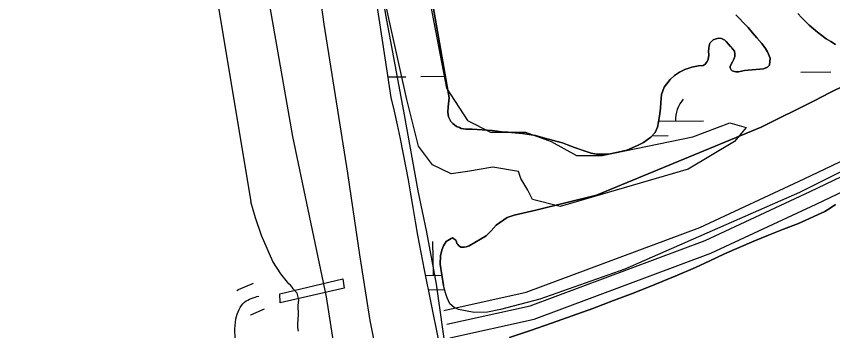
# Model space of a CAD drawing. Extents: x 3684037 to 3722149, y 433263 to 459021.
# Drawn here: x 3708344 to 3709216, y 452778 to 453114 of the extents above; entities that cross this region are included whole.
import ezdxf

# ---------------------------------------------------------------- set-up
doc = ezdxf.new("R2010")
doc.units = 0
for name, color, linetype in [('V-BRDG-OTLN', 7, 'Continuous'), ('V-GRID-MAJR', 7, 'Continuous'), ('V-LEVE-TOET', 7, 'Continuous'), ('V-ROAD-CNTR', 7, 'Continuous'), ('V-SITE-VEGE', 7, 'Continuous'), ('V-TOPO-SHOR', 7, 'Continuous'), ('V-WETL-SWMP', 7, 'Continuous')]:
    doc.layers.add(name, color=color, linetype=linetype)

msp = doc.modelspace()

# ---------------------------------------------------------------- linework, layer by layer
at = {"layer": 'V-BRDG-OTLN'}
msp.add_lwpolyline([(3708625.75, 452817.47), (3708692.97, 452833.42), (3708694.66, 452823.75), (3708626.23, 452808.04)], close=True, dxfattribs=at)
at = {"layer": 'V-GRID-MAJR'}
msp.add_spline([(3709426.74, 438923.75), (3709355.37, 444981.09), (3709283.97, 451041.51), (3709212.57, 457101.93), (3709212.53, 457105.01)], degree=3, dxfattribs=at)
at = {"layer": 'V-LEVE-TOET'}
for points in [[(3708929.79, 451795.99), (3708921.83, 451911.27), (3708917.48, 452041.27), (3708910.64, 452126.99), (3708900.14, 452235.9), (3708880.39, 452353.29), (3708853.98, 452490.44), (3708826.66, 452633.02), (3708807.15, 452729.24), (3708793.07, 452827.85), (3708782.92, 452883.6), (3708773.6, 452927.52), (3708758.83, 453008.91), (3708739.42, 453113.99), (3708718.26, 453236.8), (3708686.79, 453403.06), (3708670.76, 453461.83), (3708650.17, 453509.82), (3708625.21, 453562.79), (3708594.25, 453607.46), (3708555.51, 453660.1)], [(3708529.22, 453602.34), (3708555.31, 453561.66), (3708580.42, 453521.98), (3708596.28, 453489.8), (3708612.43, 453441.36), (3708629.34, 453374.22), (3708649.33, 453276.52), (3708672.87, 453105.93), (3708698.03, 452946.64), (3708710.76, 452859.36), (3708721.73, 452788.84), (3708736.6, 452716.31), (3708761.55, 452621.99), (3708793.58, 452461.64), (3708811.55, 452359.04), (3708822.58, 452293.93), (3708848.66, 452130.2), (3708856.66, 452058.73), (3708861.88, 451960.72), (3708859.04, 451847.54), (3708857.97, 451758.47)]]:
    msp.add_lwpolyline(points, dxfattribs=at)
at = {"layer": 'V-ROAD-CNTR'}
for points in [[(3708800.79, 452799.73), (3708888.99, 452819.16), (3709074.3, 452888.55), (3709185.66, 452940.55), (3709270.25, 452980.89), (3709378.38, 453024.24), (3709453.77, 453059.58), (3709888.83, 453371.2), (3709964.69, 453428.27), (3710105.65, 453526.91), (3710259.07, 453627.76), (3710421.9, 453744.63), (3710616.95, 453895.96), (3710807.5, 454031.12), (3710985.25, 454151.03), (3711141.09, 454274.41), (3711475.83, 454504.64), (3711883.79, 454795.43), (3712574.54, 455285.55), (3713131, 455695.88), (3713191.1, 455684.33)], [(3708804.01, 452785.08), (3708893.26, 452804.74), (3709080.12, 452874.71), (3709192.06, 452926.98), (3709276.27, 452967.14), (3709384.36, 453010.48), (3709461.38, 453046.58), (3709897.71, 453359.11), (3709973.51, 453416.13), (3710114.07, 453514.49), (3710267.57, 453615.4), (3710430.87, 453732.6), (3710625.89, 453883.91), (3710816.04, 454018.79), (3710994.12, 454138.92), (3711150.01, 454262.34), (3711484.44, 454492.36), (3711892.48, 454783.21), (3712583.34, 455273.4), (3713134.62, 455679.91), (3713188.27, 455669.6)], [(3708807.24, 452770.43), (3708897.52, 452790.32), (3709085.93, 452860.87), (3709198.47, 452913.42), (3709282.3, 452953.4), (3709390.34, 452996.71), (3709469, 453033.58), (3709906.58, 453347.02), (3709982.32, 453403.98), (3710122.49, 453502.08), (3710276.07, 453603.03), (3710439.85, 453720.58), (3710634.83, 453871.87), (3710824.57, 454006.45), (3711002.98, 454126.8), (3711158.92, 454250.26), (3711493.04, 454480.07), (3711901.17, 454770.98), (3712592.13, 455261.25), (3713138.23, 455663.94), (3713185.44, 455654.87)], [(3708579.86, 452821.23), (3708581.5, 452822.15), (3708581.5, 452822.15), (3708597.66, 452828.97)], [(3708594.61, 452795.1), (3708594.76, 452795.19), (3708594.76, 452795.19), (3708609.32, 452801.34)]]:
    msp.add_lwpolyline(points, dxfattribs=at)
msp.add_spline([(3707550.33, 452352.99), (3707646.15, 452332.76), (3707756.57, 452335.76), (3707899.13, 452392.01), (3708033, 452467.29), (3708148.41, 452517.99), (3708220.96, 452573.01), (3708328.91, 452626.96), (3708469.71, 452675.16), (3708566.17, 452710.66), (3708578.38, 452734.78), (3708578.93, 452790.73), (3708588.13, 452808.67), (3708603.49, 452815.15)], degree=3, dxfattribs=at)
at = {"layer": 'V-SITE-VEGE'}
msp.add_lwpolyline([(3708721.79, 453464.68), (3708803.69, 453037.57), (3708826.03, 453002.81), (3708850.85, 452990.39), (3708888.08, 452990.39), (3708915.38, 452980.46), (3708942.68, 452965.56), (3708969.98, 452965.56), (3709066.77, 452985.42), (3709106.47, 453000.32), (3709123.85, 452995.36), (3709111.44, 452980.46), (3709061.81, 452950.66), (3708925.3, 452910.93), (3708895.52, 452918.38), (3708890.56, 452928.31), (3708883.11, 452940.73), (3708880.63, 452948.18), (3708853.33, 452953.14), (3708826.03, 452948.18), (3708808.66, 452945.69), (3708788.8, 452955.63), (3708773.91, 452975.49), (3708761.5, 453025.16), (3708721.79, 453203.94)], dxfattribs=at)
at = {"layer": 'V-TOPO-SHOR'}
msp.add_line((3708517.08, 453381.22), (3708594.94, 452915.94), dxfattribs=at)
for points in [[(3711260.45, 454342.37), (3710990.5, 454144.65), (3710721, 453961.5), (3710356.83, 453691.52), (3710183.69, 453570.99), (3710028.34, 453459.44), (3709814.36, 453306.45), (3709617.36, 453165.56), (3709507.26, 453089.38), (3709456.38, 453056.9), (3709400.86, 453027.02), (3709315.6, 452993.26), (3709180.72, 452925.73), (3708994.19, 452843.83), (3708903.57, 452811.68), (3708861.3, 452800.88), (3708847.4, 452797.79), (3708833.39, 452797.4), (3708816.61, 452800.85), (3708811.82, 452802.89), (3708807.34, 452806.76), (3708804.45, 452813.3), (3708802.54, 452818.56), (3708800.65, 452826.5)], [(3708808.19, 451736.16), (3708806.16, 451777.53), (3708803.8, 451885.01), (3708805.05, 452012.13), (3708799.48, 452064.24), (3708788.3, 452139.75), (3708762.46, 452329.65), (3708744.55, 452454.48), (3708720.3, 452565.87), (3708693.75, 452697.55), (3708675.47, 452814.5), (3708639.84, 452985.67), (3708603.25, 453193.42), (3708568.94, 453389.19)], [(3709109.38, 453065.77), (3709110.81, 453068.38), (3709111.71, 453071.16), (3709111.75, 453074.31), (3709111.26, 453076.93), (3709108.33, 453080.46), (3709106.95, 453082.05), (3709104.89, 453084.52), (3709102.47, 453087.17), (3709100.92, 453088.59), (3709097.45, 453090.38), (3709094.3, 453090.76), (3709091.68, 453090.27), (3709088.7, 453089.26), (3709085.16, 453085.63), (3709084.25, 453082.85), (3709083.48, 453077.09), (3709083.78, 453072.9), (3709083.2, 453068.19), (3709081.41, 453064.71), (3709080.17, 453062.98), (3709078.06, 453061.78), (3709072.98, 453061.15), (3709065.63, 453060.01), (3709058.44, 453057.48), (3709052.46, 453054.41), (3709047.35, 453050.97), (3709042.76, 453046.66), (3709036.2, 453038.35), (3709033.49, 453030.7), (3709032.51, 453021.98), (3709032.44, 453016.04), (3709031.66, 453010.11), (3709030.34, 453001.56), (3709029.04, 452995.64), (3709026.53, 452990.08), (3709022.1, 452985.07), (3709014, 452979.4), (3709007.67, 452975.98), (3708996.26, 452971.23), (3708986.97, 452969.07), (3708976.64, 452966.92), (3708964.06, 452966.72), (3708958.13, 452968.02), (3708947.69, 452971.46), (3708940.38, 452973.82), (3708933.08, 452976.88), (3708927.69, 452978.86), (3708921.95, 452980.33), (3708914.29, 452982.7), (3708908.89, 452983.98), (3708898.79, 452986.73), (3708884.84, 452988.81), (3708875.94, 452989.62), (3708869.31, 452990.23), (3708862.5, 452990.66), (3708857.96, 452991.41), (3708852.38, 452992.17), (3708831.09, 452993.66), (3708824.27, 452993.56), (3708819.57, 452994.32), (3708817.48, 452995.39), (3708814.53, 452996.48), (3708810.54, 452999.49), (3708808.3, 453001.79), (3708805.91, 453006.71), (3708805.27, 453011.79), (3708805.69, 453017.37), (3708806.68, 453027.14), (3708789.51, 453124.48)], [(3709112.77, 453115.7), (3709116.75, 453111.98), (3709120.37, 453108.09), (3709125.89, 453102.44), (3709130.71, 453096.44), (3709135.19, 453091.32), (3709140.36, 453085.14), (3709144.31, 453079.85), (3709146.54, 453076.33), (3709149.43, 453069.48), (3709148.81, 453061.98), (3709146.69, 453059.91), (3709142.3, 453058.04), (3709122.02, 453056.36), (3709115.71, 453055.04), (3709112.74, 453054.9), (3709108.91, 453055.82), (3709107.7, 453057.06), (3709106.85, 453059.17), (3709106.69, 453060.57), (3709107.95, 453063.17), (3709109.38, 453065.77)], [(3709219.11, 453084.16), (3709214.17, 453087.16), (3709209.34, 453090.34), (3709204.63, 453093.68), (3709200.04, 453097.2), (3709195.58, 453100.88), (3709191.25, 453104.71), (3709187.06, 453108.7), (3709183.02, 453112.84), (3709179.12, 453117.11)], [(3709244.19, 453047.83), (3709213.43, 453032.91), (3709196.33, 453023.77), (3709139.94, 452995.57), (3708964.08, 452922.94), (3708899.34, 452907.16), (3708875.92, 452901.5), (3708868.4, 452899.04), (3708856.98, 452890.83), (3708851.54, 452884.96), (3708846.1, 452879.65), (3708828.01, 452868.84), (3708824.75, 452867.89), (3708822.62, 452867.49), (3708819.51, 452867.53), (3708818.94, 452867.39), (3708817.54, 452868.54), (3708816.98, 452868.83), (3708815.73, 452870.4), (3708814.89, 452871.4), (3708814.48, 452872.96), (3708813.8, 452874.81), (3708811.55, 452876.25), (3708810.29, 452877.25), (3708808.59, 452876.71), (3708803.46, 452873.52), (3708800.43, 452868.75), (3708798.68, 452864.1), (3708797.19, 452858.18), (3708797.08, 452849.13), (3708800.65, 452826.5)], [(3708645.54, 452777.73), (3708645.12, 452781.39), (3708645.07, 452785.23), (3708645.67, 452795.53), (3708645.5, 452804.9), (3708646.14, 452811.17), (3708645.42, 452814.08), (3708644.71, 452816.8), (3708644.16, 452818.4), (3708640.1, 452823.04), (3708638.81, 452824.65), (3708637.24, 452826.63), (3708635.48, 452828.16), (3708626.8, 452839.03), (3708618.44, 452852.15), (3708606.22, 452879.74), (3708599.89, 452898.65), (3708594.94, 452915.94)], [(3708871.21, 452770.98), (3708893.57, 452778.4), (3708915.86, 452786.04), (3708938.06, 452793.9), (3708960.2, 452801.97), (3708982.25, 452810.26), (3709004.22, 452818.77), (3709026.11, 452827.48), (3709047.91, 452836.41), (3709069.63, 452845.55), (3709085.04, 452852.95), (3709100.55, 452860.13), (3709116.16, 452867.1), (3709131.87, 452873.85), (3709147.67, 452880.38), (3709163.55, 452886.69), (3709179.53, 452892.78), (3709207.75, 452905.52)], [(3709207.75, 452905.52), (3709213.45, 452909.3), (3709219.26, 452912.89)]]:
    msp.add_lwpolyline(points, dxfattribs=at)
at = {"layer": 'V-WETL-SWMP'}
for p, q in [((3709182.29, 453054.53), (3709214.29, 453054.91)), ((3708741.12, 453049.4), (3708760.41, 453049.62)), ((3708776.41, 453049.81), (3708802.63, 453050.11)), ((3709030.41, 453002.02), (3709078.3, 453002.58)), ((3709023.38, 452986.51), (3709040.48, 452986.71)), ((3708789.73, 452837.35), (3708789.31, 452873.34)), ((3708781.03, 452837.25), (3708798.92, 452837.45)), ((3708784.13, 452821.85), (3708801.71, 452822.05))]:
    msp.add_line(p, q, dxfattribs=at)
for points in [[(3708851.54, 452884.96), (3708856.98, 452890.83), (3708868.4, 452899.04), (3708875.92, 452901.5), (3708899.34, 452907.16), (3708964.09, 452922.94), (3709139.94, 452995.57), (3709196.33, 453023.77), (3709213.43, 453032.91), (3709244.19, 453047.83), (3709294.58, 453071), (3709349.23, 453094.98), (3709382.56, 453111.57), (3709419.31, 453129.81), (3709474.12, 453167.37), (3709669.44, 453305.17), (3709935.98, 453502.42), (3710199.02, 453691.22), (3710529.72, 453926.76), (3710628.46, 454014.76), (3710678.17, 454051.54), (3710875.93, 454180.81), (3711111.5, 454345.31)], [(3708724.95, 453154.42), (3708731.6, 453112.09), (3708738.09, 453069.73), (3708744.4, 453027.35), (3708747.76, 453012.73), (3708751.01, 452998.09), (3708754.13, 452983.42), (3708757.14, 452968.71), (3708760.03, 452953.99), (3708762.8, 452939.25), (3708765.45, 452924.48), (3708767.98, 452909.71), (3708770.38, 452894.92), (3708772.67, 452880.12), (3708779.86, 452843.1), (3708787.29, 452806.12), (3708794.96, 452769.19)], [(3708789.51, 453124.48), (3708806.68, 453027.14), (3708805.69, 453017.37), (3708805.27, 453011.79), (3708805.91, 453006.71), (3708808.3, 453001.79), (3708810.54, 452999.49), (3708814.52, 452996.48), (3708817.48, 452995.39), (3708819.56, 452994.32), (3708824.27, 452993.56), (3708831.09, 452993.66), (3708852.38, 452992.18), (3708857.96, 452991.41), (3708862.5, 452990.66), (3708869.31, 452990.23), (3708884.84, 452988.82), (3708898.79, 452986.73), (3708908.89, 452983.98), (3708914.29, 452982.7), (3708921.95, 452980.33), (3708927.69, 452978.86), (3708933.08, 452976.88), (3708940.38, 452973.82), (3708958.13, 452968.02), (3708964.06, 452966.72), (3708976.64, 452966.92), (3708986.97, 452969.07), (3708996.26, 452971.23), (3709007.67, 452975.98), (3709014, 452979.4), (3709022.1, 452985.07), (3709026.53, 452990.08), (3709029.04, 452995.64), (3709030.34, 453001.56), (3709031.66, 453010.11), (3709032.44, 453016.04), (3709032.51, 453021.98), (3709033.48, 453030.7), (3709036.2, 453038.35), (3709042.76, 453046.66), (3709047.35, 453050.97), (3709052.46, 453054.41), (3709058.44, 453057.48), (3709065.63, 453060.01), (3709072.98, 453061.15), (3709078.06, 453061.78), (3709080.17, 453062.98), (3709081.41, 453064.71), (3709083.2, 453068.19), (3709083.78, 453072.9), (3709083.48, 453077.09), (3709084.25, 453082.85), (3709085.16, 453085.63), (3709088.7, 453089.26), (3709091.68, 453090.27), (3709094.3, 453090.76), (3709097.44, 453090.38), (3709100.92, 453088.59), (3709102.47, 453087.17), (3709104.89, 453084.52), (3709111.26, 453076.93), (3709111.75, 453074.31), (3709111.71, 453071.16), (3709110.81, 453068.38), (3709107.95, 453063.17), (3709106.69, 453060.57), (3709106.85, 453059.17), (3709107.7, 453057.06), (3709108.91, 453055.82), (3709112.74, 453054.9), (3709115.71, 453055.04), (3709122.02, 453056.36), (3709142.3, 453058.04), (3709146.69, 453059.91), (3709148.81, 453061.98), (3709149.43, 453069.48), (3709146.54, 453076.33), (3709144.31, 453079.85), (3709140.36, 453085.14), (3709135.19, 453091.32), (3709130.71, 453096.44), (3709125.89, 453102.44), (3709120.37, 453108.09), (3709116.75, 453111.98), (3709112.77, 453115.7)], [(3709179.13, 453117.11), (3709183.02, 453112.84), (3709187.06, 453108.7), (3709191.25, 453104.71)], [(3709191.25, 453104.71), (3709195.57, 453100.88), (3709200.04, 453097.2), (3709204.63, 453093.68), (3709209.34, 453090.34), (3709214.17, 453087.16), (3709219.11, 453084.16)], [(3709315.6, 452993.26), (3709180.72, 452925.73), (3708994.19, 452843.83), (3708903.57, 452811.68), (3708861.3, 452800.88), (3708847.4, 452797.79), (3708833.39, 452797.4), (3708816.61, 452800.85), (3708811.82, 452802.89), (3708807.34, 452806.76), (3708804.45, 452813.3), (3708802.54, 452818.56), (3708800.65, 452826.5), (3708797.08, 452849.13), (3708797.19, 452858.18), (3708798.68, 452864.1), (3708800.43, 452868.75), (3708803.46, 452873.52), (3708808.59, 452876.71), (3708810.29, 452877.25), (3708811.55, 452876.25), (3708813.8, 452874.81), (3708814.48, 452872.96), (3708814.89, 452871.4), (3708815.73, 452870.4), (3708816.98, 452868.83), (3708817.54, 452868.54), (3708818.94, 452867.39), (3708819.51, 452867.53), (3708822.62, 452867.49), (3708824.75, 452867.89), (3708828.01, 452868.84), (3708846.1, 452879.65), (3708851.54, 452884.96)], [(3709219.26, 452912.89), (3709213.45, 452909.3), (3709207.75, 452905.52), (3709179.53, 452892.78), (3709163.55, 452886.69), (3709147.67, 452880.38), (3709131.87, 452873.85), (3709116.16, 452867.1), (3709100.55, 452860.13), (3709085.04, 452852.95), (3709069.63, 452845.55), (3709047.91, 452836.41), (3709026.11, 452827.48), (3709004.22, 452818.76), (3708982.25, 452810.26), (3708960.2, 452801.97), (3708938.07, 452793.9), (3708915.86, 452786.04), (3708893.57, 452778.4), (3708871.21, 452770.98)]]:
    msp.add_lwpolyline(points, dxfattribs=at)
msp.add_arc((3709083.53, 453003.11), 35.25, 139.89486, 181.43852, dxfattribs=at)

doc.saveas('drawing.dxf')
